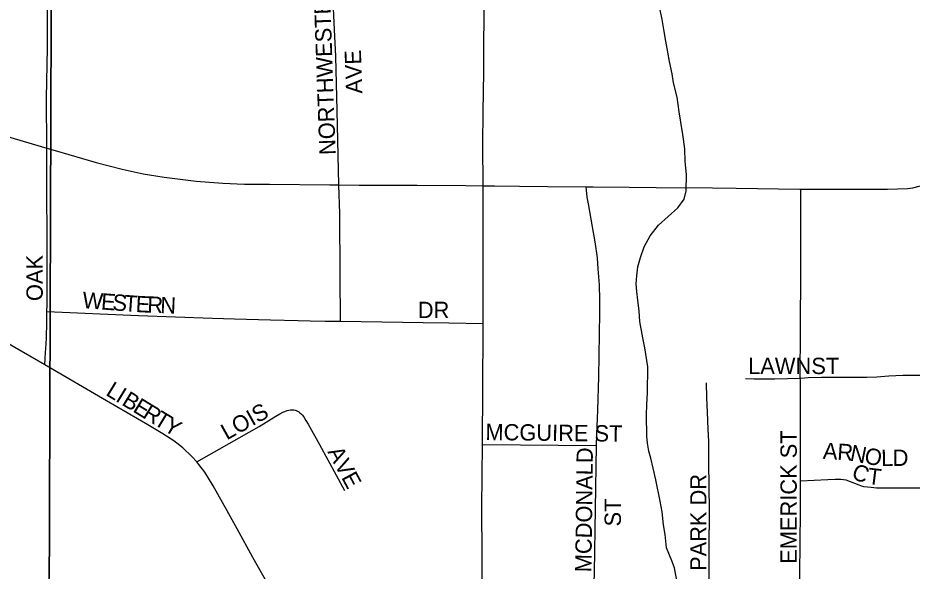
# Model space of a CAD drawing. Extents: x 1985906 to 2360102, y 891258 to 1222054.
# Drawn here: x 2119699 to 2122438, y 1020811 to 1022506 of the extents above; entities that cross this region are included whole.
import ezdxf

# ---------------------------------------------------------------- set-up
doc = ezdxf.new("R2010")
doc.units = 0
for name, color, linetype in [('GM_X_City_Street', 7, 'Continuous'), ('GM_X_City_Street_Text', 7, 'Continuous'), ('GM_X_Minor_River', 7, 'Continuous'), ('GM_X_Section', 7, 'Continuous')]:
    doc.layers.add(name, color=color, linetype=linetype)

msp = doc.modelspace()

# ---------------------------------------------------------------- linework, layer by layer
at = {"layer": 'GM_X_City_Street'}
for points in [[(2119787.5, 1022107), (2119786.3, 1022260.2), (2119788.8, 1022414.6), (2119789.6, 1022701.1), (2119789.8, 1022762.1)], [(2120682.2, 1021994.6), (2120676.7, 1022222.9), (2120672.3, 1022388.4), (2120668.5, 1022470.6), (2120662.2, 1022600.4), (2120657.1, 1022710.9), (2120655.9, 1022757.6)], [(2121123.6, 1021992), (2121123.2, 1022119.7), (2121124.3, 1022217.5), (2121125.7, 1022340.9), (2121126.4, 1022432.1), (2121127.9, 1022569.7)], [(2118593.2, 1022153.2), (2118642.5, 1022187.3), (2118666.7, 1022201.2), (2118710, 1022224), (2118754.4, 1022244.2), (2118800.1, 1022261), (2118847, 1022274.6), (2118894.7, 1022285.2), (2118943, 1022293.3), (2118991.4, 1022298.6), (2119023.7, 1022299.4), (2119088.7, 1022295.1), (2119137.3, 1022289.5), (2119185.3, 1022280.5), (2119248.6, 1022264.7), (2119374.5, 1022228.2), (2119516.5, 1022188.3), (2119687.6, 1022136.5), (2119787.5, 1022107)], [(2119780.6, 1021443), (2119688.8, 1021496.5), (2119575.1, 1021562.1), (2119275.5, 1021732.9), (2118860.2, 1021969.1), (2118776.6, 1022018.8), (2118732.2, 1022047.3), (2118680.9, 1022083.2), (2118593.2, 1022153.2)], [(2119787.7, 1021606.5), (2119788, 1021627.8), (2119787.9, 1021775.3), (2119787.8, 1021867.4), (2119787.7, 1021940.1), (2119787.5, 1022096.4), (2119787.5, 1022107)], [(2119787.5, 1022107), (2119812.6, 1022099.5), (2119938.4, 1022062.6), (2120018, 1022042.4), (2120082.3, 1022028.7), (2120147.1, 1022018), (2120244.9, 1022006.2), (2120326.8, 1021999.6), (2120392.3, 1021996.9), (2120469, 1021996.5), (2120653.9, 1021994.9), (2120682.2, 1021994.6)], [(2120686.5, 1021576.7), (2120685.7, 1021717.2), (2120684.3, 1021906.7), (2120682.2, 1021994.6)], [(2120682.2, 1021994.6), (2120743.9, 1021993.8), (2120837.3, 1021993.7), (2120921.5, 1021993.1), (2121070.5, 1021992.9), (2121123.6, 1021992)], [(2121124.1, 1021570), (2121124.2, 1021840), (2121123.6, 1021992)], [(2121123.6, 1021992), (2121158.5, 1021991.3), (2121235.5, 1021990.5), (2121320.7, 1021989.3), (2121439.7, 1021988.6)], [(2121471.2, 1021195.4), (2121472.4, 1021230.2), (2121475, 1021303.8), (2121478.5, 1021406.3), (2121481.5, 1021602.5), (2121481.5, 1021642), (2121480.6, 1021688.4), (2121476.5, 1021737.5), (2121473.7, 1021770.5), (2121466.7, 1021820.4), (2121458.7, 1021865.8), (2121446.2, 1021936.6), (2121442.9, 1021957.3), (2121440.7, 1021978.5), (2121439.7, 1021988.6)], [(2121439.7, 1021988.6), (2121461.2, 1021988.5), (2121570.8, 1021987.7), (2121653.7, 1021986.9), (2121826.5, 1021985.3), (2121898.9, 1021984.1), (2122094.3, 1021981.6), (2122097.4, 1021981.6)], [(2122095.5, 1021402.3), (2122096.2, 1021551.3), (2122097.1, 1021732.5), (2122097.2, 1021846.1), (2122097.3, 1021872.3), (2122097.4, 1021962.2), (2122097.4, 1021981.6)], [(2122097.4, 1021981.6), (2122190.3, 1021981.3), (2122363.1, 1021981.6), (2122424, 1021983.2), (2122440.1, 1021985.5), (2122459.7, 1021990.2), (2122466.8, 1021992)], [(2119780.6, 1021443), (2119781.9, 1021461.9), (2119783.2, 1021480.5), (2119784, 1021492.6), (2119785.2, 1021507), (2119785.9, 1021525.5), (2119787.1, 1021572.8), (2119787.7, 1021606.5)], [(2119787.7, 1021606.5), (2120068.5, 1021594.6), (2120294.3, 1021586.2), (2120361.9, 1021583.9), (2120472.7, 1021581), (2120557.5, 1021578.9), (2120594.2, 1021578.1), (2120640.2, 1021577), (2120686.5, 1021576.7)], [(2120686.5, 1021576.7), (2120940.5, 1021572.8), (2121018.3, 1021571.6), (2121124.1, 1021570)], [(2121121.7, 1021198.8), (2121124.1, 1021548.7), (2121124.1, 1021570)], [(2120246.3, 1021145.6), (2120231.8, 1021162.3), (2120203.6, 1021188.6), (2120176.7, 1021209.8), (2120142.4, 1021231.8), (2120096.8, 1021258.7), (2119969.6, 1021332.9), (2119780.6, 1021443)], [(2121927.9, 1021400.8), (2121953.8, 1021399.8), (2121985.8, 1021399.6), (2122017.7, 1021400.1), (2122095.5, 1021402.3)], [(2122095.5, 1021402.3), (2122097.5, 1021402.3), (2122120, 1021404.2), (2122160.6, 1021405.1), (2122188.5, 1021404.8), (2122299.5, 1021405.4), (2122330.2, 1021406.1), (2122366.6, 1021408.8), (2122409.5, 1021411.5), (2122436.1, 1021411.3), (2122464.1, 1021411.2)], [(2122096, 1021087.2), (2122095.6, 1021395.6), (2122095.5, 1021402.3)], [(2121816, 1020701.8), (2121816.2, 1020773.2), (2121816.5, 1020878), (2121816.9, 1020998), (2121814.8, 1021142.1), (2121814.8, 1021208.3), (2121813.5, 1021245.7), (2121811.6, 1021298.1), (2121809.6, 1021342), (2121808.5, 1021387.7)], [(2120246.3, 1021145.6), (2120284.1, 1021167.1), (2120437.6, 1021254.3), (2120489.2, 1021285.5), (2120500.8, 1021292.3), (2120510.7, 1021297.7), (2120516.6, 1021300.2), (2120523.3, 1021302.5), (2120528.3, 1021303.6), (2120533.4, 1021304.7), (2120537.5, 1021305.2), (2120543.5, 1021305.1), (2120547.8, 1021304.3), (2120550.6, 1021303.5), (2120555.5, 1021301.2), (2120559, 1021299.1), (2120562.7, 1021296.1), (2120567.4, 1021291.5), (2120570, 1021288.6), (2120572, 1021285.9), (2120575.7, 1021281.1), (2120581.1, 1021272.1), (2120588.1, 1021260.9), (2120622.2, 1021199.2), (2120698.6, 1021058)], [(2121121.7, 1020707.7), (2121120.3, 1021006.3), (2121121.7, 1021198.8)], [(2121121.7, 1021198.8), (2121471.2, 1021195.4)], [(2121461.6, 1020705), (2121464.7, 1020807.2), (2121471.2, 1021195.4)], [(2120598.9, 1020532.6), (2120518.2, 1020675.7), (2120418.7, 1020852.6), (2120370.7, 1020939.9), (2120339.7, 1020995.3), (2120296.5, 1021071.9), (2120271.2, 1021113.5), (2120253, 1021137.8), (2120246.3, 1021145.6)], [(2122096, 1021087.2), (2122179.8, 1021091.6), (2122202, 1021092.8), (2122210.7, 1021092.8), (2122219.3, 1021092.2), (2122228.1, 1021091.1), (2122234.6, 1021090.1), (2122274.3, 1021075.1), (2122279.9, 1021072.9), (2122288.7, 1021070.4), (2122301.3, 1021068.7), (2122312.6, 1021067.6), (2122329.2, 1021066.2), (2122387.5, 1021065.6), (2122430.3, 1021065.6), (2122463, 1021065.6)], [(2122095.2, 1020718), (2122094.3, 1020801.9), (2122096.1, 1020993.3), (2122096, 1021087.2)]]:
    msp.add_lwpolyline(points, dxfattribs=at)
at = {"layer": 'GM_X_Minor_River'}
for points in [[(2121601.9, 1021607.5), (2121597.5, 1021641.5), (2121595.1, 1021667.5), (2121592.8, 1021691.6), (2121594.5, 1021715.7), (2121598.1, 1021743.8), (2121605.8, 1021772), (2121617.4, 1021804.2), (2121635.1, 1021838.5), (2121660.8, 1021871), (2121720.3, 1021923.9), (2121740.1, 1021950.2), (2121745.7, 1021976.4), (2121747.1, 1022026.5), (2121742.6, 1022066.6), (2121742.1, 1022104.7), (2121735.5, 1022148.7), (2121729, 1022186.8), (2121724.5, 1022218.8), (2121717.9, 1022262.8), (2121707.3, 1022306.8), (2121702.9, 1022334.8), (2121694.4, 1022372.8), (2121690, 1022400.8), (2121683.6, 1022434.8), (2121677.1, 1022470.9), (2121672.7, 1022500.9), (2121666.3, 1022530.9)], [(2121719.2, 1020770.7), (2121710.5, 1020820.7), (2121702.2, 1020842.6), (2121685.6, 1020882.5), (2121681.1, 1020922.6), (2121676.7, 1020952.6), (2121672.1, 1020992.7), (2121665.7, 1021024.7), (2121652.8, 1021090.7), (2121644.3, 1021126.7), (2121637.9, 1021156.7), (2121631.6, 1021178.7), (2121627.3, 1021202.7), (2121625, 1021224.7), (2121624.1, 1021288.8), (2121625.7, 1021321), (2121627.3, 1021357.1), (2121626.9, 1021385.2), (2121628.6, 1021409.3), (2121628.2, 1021437.3), (2121619.4, 1021495.4), (2121613, 1021525.4), (2121604.3, 1021575.4), (2121601.9, 1021607.5)]]:
    msp.add_lwpolyline(points, dxfattribs=at)
at = {"layer": 'GM_X_Section'}
for points in [[(2114539.2, 1025530.7), (2119810.6, 1025501.6), (2119792.3, 1020106.2), (2114408.8, 1020130.7), (2114411.1, 1025533.9)], [(2119810.6, 1025501.6), (2125102, 1025486.6), (2125107.5, 1020101.4), (2119792.3, 1020106.2)]]:
    msp.add_lwpolyline(points, close=True, dxfattribs=at)

# ---------------------------------------------------------------- texts
at = {"layer": 'GM_X_City_Street_Text'}
for s, rotation, p in [('NORTHWESTERN', 92.0275, (2120672.3, 1022087)), ('AVE', 91.9738, (2120753.9, 1022274.7)), ('OAK', 90, (2119774.7, 1021638.5)), ('W', 355.7257, (2119894.8, 1021617.1)), ('E', 355.7207, (2119951.9, 1021612.8)), ('S', 355.7277, (2119987, 1021610.2)), ('T', 355.8109, (2120022.2, 1021607.6)), ('E', 356.9987, (2120058.4, 1021604.9)), ('R', 357.8255, (2120094.3, 1021603.1)), ('N', 357.8817, (2120134, 1021601.6)), ('DR', 0, (2120923.7, 1021586.3)), ('LAWN', 0, (2121935.7, 1021414.7)), ('ST', 0, (2122129.3, 1021414.7)), ('L', 328.5912, (2119965, 1021351.7)), ('I', 328.5715, (2119995.1, 1021333.4)), ('B', 328.5864, (2120013.9, 1021321.9)), ('E', 328.5912, (2120047.7, 1021301.2)), ('R', 328.5802, (2120077.7, 1021282.9)), ('LOIS', 29.0549, (2120338.4, 1021211.1)), ('T', 328.5987, (2120111.5, 1021262.2)), ('Y', 328.8587, (2120141.8, 1021243.8)), ('MCGUIRE ST', 359.317, (2121130.6, 1021212.3)), ('EMERICK ST', 90, (2122084.7, 1020833.3)), ('A', 356.271, (2122163.7, 1021155.1)), ('R', 356.2699, (2122207.6, 1021152.3)), ('AVE', 298.3015, (2120646, 1021176.6)), ('MCDONALD', 89.2842, (2121455.5, 1020807)), ('N', 348.7029, (2122245.4, 1021149.9)), ('O', 349.7847, (2122289.5, 1021141.1)), ('L', 1.0555, (2122343.5, 1021132.5)), ('D', 0, (2122378.4, 1021133.1)), ('C', 338.2685, (2122249.2, 1021096.4)), ('T', 353.0243, (2122299.6, 1021078.2)), ('PARK DR', 90, (2121808.1, 1020811.3)), ('ST', 90, (2121545.9, 1020947.7))]:
    msp.add_text(s, height=50, rotation=rotation, dxfattribs=at).set_placement(p)

doc.saveas('drawing.dxf')
